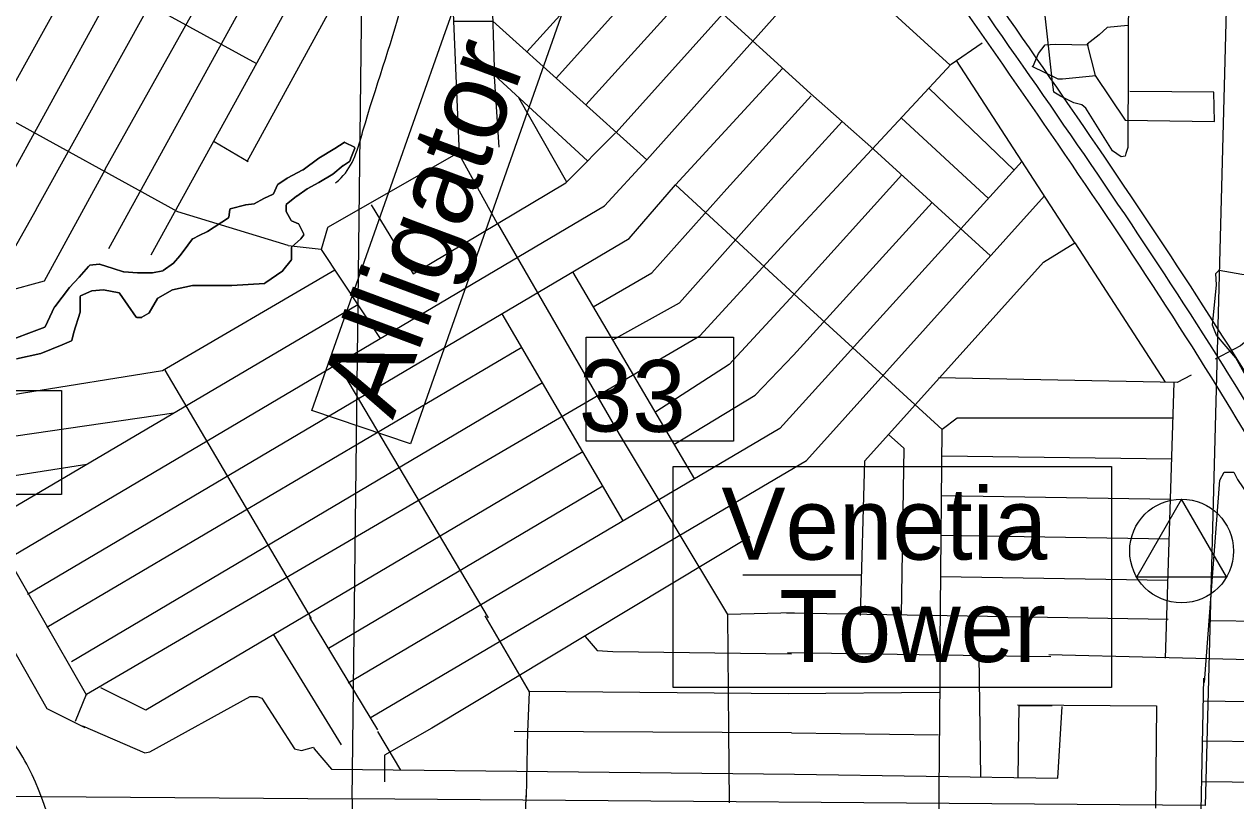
# Model space of a CAD drawing. Extents: x 408847 to 817539, y 923858 to 1151780.
# Drawn here: x 518063 to 525650, y 982290 to 987153 of the extents above; entities that cross this region are included whole.
import ezdxf

# ---------------------------------------------------------------- set-up
doc = ezdxf.new("R2010")
doc.units = 0
for name, color, linetype in [('Culture', 7, 'Continuous'), ('Interstates Related Text', 7, 'Continuous'), ('Lakes and Ponds', 7, 'Continuous'), ('Level 12', 7, 'Continuous'), ('Level 42', 7, 'Continuous'), ('Level 43', 7, 'Continuous'), ('Level 47', 7, 'Continuous'), ('Local Roads Paved', 7, 'Continuous'), ('Masks for Text', 7, 'Continuous'), ('Narrow River Creek and Branch and Slough', 7, 'Continuous'), ('Section Lines', 7, 'Continuous'), ('State Route Divided Highway Outline and Fill', 7, 'Continuous'), ('Township  and Range lines', 7, 'Continuous')]:
    doc.layers.add(name, color=color, linetype=linetype)

msp = doc.modelspace()

# ---------------------------------------------------------------- linework, layer by layer
at = {"layer": 'Culture'}
msp.add_lwpolyline([(525029.8, 983692.3), (525592, 983692), (525310.8, 984179)], close=True, dxfattribs=at)
msp.add_circle((525310.8, 983854), 325, dxfattribs=at)
at = {"layer": 'Interstates Related Text'}
msp.add_lwpolyline([(519864.5, 984733.1), (520688.1, 987071.7), (521542.7, 989472.1), (522139.9, 989235.2), (520481.4, 984525.1)], close=True, dxfattribs=at)
at = {"layer": 'Lakes and Ponds'}
for p, q in [((520066, 986413.2), (520008.2, 986374.6)), ((520131.2, 986382.9), (520070.1, 986413.4)), ((519908.3, 986314.6), (519809, 986241.8)), ((520008.1, 986374.5), (519908.6, 986314.8)), ((520101.6, 986296.1), (520107.8, 986314.6)), ((520107.9, 986314.8), (520133.1, 986377.8)), ((519808.5, 986241.5), (519709.2, 986188.5)), ((519995.1, 986215.1), (520061.2, 986268.1)), ((520061.5, 986268.3), (520100.1, 986294)), ((519708.9, 986188.3), (519650.2, 986149.1)), ((519835.5, 986122), (519908.4, 986161.7)), ((519908.5, 986161.8), (519994.7, 986214.9)), ((519621.2, 986088), (519563, 986062.1)), ((519648.8, 986147.4), (519623.3, 986090)), ((519769, 986075.4), (519835.2, 986121.8)), ((519449.6, 986022.1), (519352.7, 985996.2)), ((519502.2, 986028.7), (519450.1, 986022.2)), ((519562.7, 986062), (519503.7, 986029.2)), ((519702.4, 985983.3), (519702.4, 986020.2)), ((519703.9, 986023.3), (519768.8, 986075.3)), ((519341.9, 985941.3), (519210.7, 985856)), ((519349.8, 985992.9), (519343.7, 985944.2)), ((519735, 985923.6), (519702.9, 985981.3)), ((519780.8, 985903), (519736.9, 985921.8)), ((519814.3, 985838.1), (519782.8, 985901.1)), ((519737, 985757.3), (519795.2, 985809.1)), ((519795.7, 985809.7), (519813.9, 985834)), ((519037.7, 985702.8), (518998.2, 985656.8)), ((518471.8, 985642.1), (518466.2, 985636.5)), ((518531.8, 985649.6), (518474.2, 985643.2)), ((518619, 985623.1), (518533.4, 985649.5)), ((518685.1, 985603.3), (518619, 985623.1)), ((518997.4, 985656.1), (518932.1, 985610.3)), ((519682.8, 985610.3), (519734.8, 985675.2)), ((518930.6, 985609.7), (518865.3, 985596.6)), ((519570.4, 985530.7), (519682, 985609.5)), ((518346.4, 985503.3), (518253.7, 985384.1)), ((518415.3, 985451.3), (518485.5, 985483.2)), ((518486.7, 985483.6), (518558.6, 985490.1)), ((518559.8, 985490), (518657.3, 985470.5)), ((518899.1, 985437.5), (518990.7, 985489.8)), ((518991.8, 985490.3), (519117.1, 985516.7)), ((519117.9, 985516.7), (519363.3, 985516.7)), ((519363.6, 985516.7), (519568.3, 985530)), ((518413, 985351.1), (518413, 985447.7)), ((518659.8, 985468.9), (518764, 985319)), ((518845.5, 985344.8), (518897.6, 985436)), ((518253.2, 985383.3), (518194.3, 985258.8)), ((518373.1, 985224.3), (518412.8, 985349.9)), ((518799.4, 985317.8), (518844, 985343.3)), ((518767.3, 985317.2), (518797.4, 985317.2)), ((518300, 985144.4), (518358, 985170.1)), ((518360.3, 985172.8), (518373, 985224)), ((518167.3, 985091.3), (518299.9, 985144.3)), ((518014.8, 985058), (518166.7, 985091.1))]:
    msp.add_line(p, q, dxfattribs=at)
for points in [[(519210.4, 985855.8), (519157.4, 985829.3), (519118.3, 985809.8)], [(519116.9, 985808.6), (519057.7, 985729.5), (519037.8, 985703)], [(519735.6, 985677.7), (519735.6, 985716.2), (519735.6, 985754.3)], [(518466.1, 985636.4), (518406.3, 985569.9), (518346.6, 985503.5)], [(518864.5, 985596.5), (518771.9, 985596.5), (518771.9, 985596.5), (518685.9, 985603.2)], [(518192.1, 985256.8), (517914.5, 985151), (517775.1, 985097.9)]]:
    msp.add_lwpolyline(points, dxfattribs=at)
for centre, start, end in [((520068.3, 986409.9), 63.42357, 123.7032), ((520129.4, 986379.3), 338.2084, 63.42357), ((519910.7, 986311.4), 120.97631, 126.2674), ((520006, 986378), 300.97631, 303.7032), ((520111.6, 986313.4), 158.2084, 161.57358), ((519806.6, 986245), 298.0843, 306.2674), ((520063.7, 986265), 123.7032, 128.67368), ((520097.8, 986297.4), 303.7032, 341.57358), ((519711.1, 986185), 118.0843, 123.7032), ((519906.4, 986165.2), 298.62242, 301.6202), ((519992.6, 986218.3), 301.6202, 308.67369), ((519619.6, 986091.7), 293.97305, 336.04807), ((519652.4, 986145.8), 123.7032, 156.04807), ((519837.5, 986118.5), 118.62242, 125.00539), ((519450.6, 986018.2), 97.12852, 104.9385), ((519501.7, 986032.7), 277.12852, 299.06668), ((519564.6, 986058.5), 113.97305, 119.06668), ((519706.4, 986020.2), 128.67369, 180), ((519771.3, 986072.1), 125.00539, 128.67369), ((519339.8, 985944.7), 303.03687, 352.87848), ((519353.8, 985992.4), 104.9385, 172.87848), ((519706.4, 985983.3), 180, 209.04253), ((519208.6, 985859.4), 296.57643, 303.03687), ((519738.5, 985925.5), 209.04253, 246.79111), ((519779.2, 985899.3), 26.55367, 66.79111), ((519120.1, 985806.2), 116.57643, 143.14376), ((519792.5, 985812.1), 311.64767, 323.14376), ((519810.7, 985836.4), 323.14376, 26.55368), ((519034.6, 985705.4), 319.41276, 323.14376), ((519739.6, 985754.3), 131.64766, 180), ((518469, 985633.7), 135.01422, 138.02693), ((518474.6, 985639.3), 96.34331, 135.01422), ((518532.2, 985645.7), 72.88927, 96.34331), ((518620.2, 985627), 252.88928, 253.29293), ((518995.2, 985659.4), 305.00539, 319.41276), ((519731.6, 985677.7), 321.35407, 360), ((518686.2, 985607.1), 253.29292, 265.59912), ((518864.5, 985600.5), 270, 281.3154), ((518929.8, 985613.6), 281.3154, 305.00538), ((519679.7, 985612.8), 305.231, 321.35407), ((518349.6, 985500.9), 138.02693, 142.1388), ((518487.1, 985479.6), 95.19699, 114.45467), ((518559, 985486.1), 78.6846, 95.197), ((518992.7, 985486.4), 101.8944, 119.75714), ((519117.9, 985512.7), 90, 101.89439), ((519363.3, 985520.7), 270, 273.69321), ((519568.1, 985534), 273.69321, 305.23099), ((518417, 985447.7), 114.45467, 180), ((518656.5, 985466.6), 34.81116, 78.6846), ((518901.1, 985434), 119.75714, 150.26737), ((518256.9, 985381.6), 142.1388, 154.66483), ((518409, 985351.1), 342.4826, 0), ((518767.3, 985321.2), 214.81116, 270), ((518842.1, 985346.8), 299.75713, 330.26737), ((518190.7, 985260.6), 290.86392, 334.66483), ((518797.4, 985321.2), 270, 299.75714), ((518356.4, 985173.8), 293.97305, 345.97045), ((518376.9, 985223.1), 162.4826, 165.97045), ((518298.4, 985148), 291.81122, 293.97305), ((518165.9, 985095), 282.27068, 291.81122)]:
    msp.add_arc(centre, 4, start, end, dxfattribs=at)
for points in [[(522834.5, 969029), (522540.6, 969713.8), (522501.5, 969819.9), (521628.5, 971682.6), (520802.8, 973471.2), (519866.3, 975346.3), (518794.6, 977226.3), (517825.7, 978676.4), (517596.6, 979231), (516532.7, 981077.1), (515387.4, 982927.6), (514183.9, 984684.8), (513130.5, 986303.2), (512257.3, 988120.4), (511945.3, 988922.7), (511365.8, 990438.3)], [(514402.4, 985713.7), (514434.4, 985622.6), (514306.1, 985447.8), (514767, 984765.8), (514878, 984725.1), (515089.5, 984857.5), (515284.7, 984614.5), (516404.4, 983117.5), (516386.4, 982778.2), (516095.6, 982991.8), (515993.8, 982926.6), (516116.7, 982544.5), (516892.9, 981433.1), (517602.6, 980481.9), (518135.6, 979581.9), (518194.5, 979461.7), (519197.1, 977669.9), (520386.3, 975841), (521513.3, 973916.7), (521690.9, 973713.8), (522120.9, 973517.2), (522258, 973216)], [(523363, 974224.1), (523182.4, 974269.3), (522467, 974805), (522157.4, 975203.4), (521785.2, 975412.4), (521426.1, 975824), (521388.1, 976334.1), (521236.8, 976718.9), (521008.3, 976993.2), (520832, 977502.7), (520292.5, 978670.1), (519810.1, 979275.9), (519555.9, 979760.4), (518711.8, 981143.7), (518365.6, 981737.1), (518090, 982497.6), (517872.9, 982829)]]:
    msp.add_spline(points, degree=3, dxfattribs=at)
at = {"layer": 'Level 12'}
for p, q in [((520008.2, 986374.6), (520066, 986413.2)), ((520070.1, 986413.4), (520131.2, 986382.9)), ((519809, 986241.8), (519908.3, 986314.6)), ((519908.6, 986314.8), (520008.1, 986374.5)), ((520107.8, 986314.6), (520101.6, 986296.1)), ((520133.1, 986377.8), (520107.9, 986314.8)), ((519709.2, 986188.5), (519808.5, 986241.5)), ((520061.2, 986268.1), (519995.1, 986215.1)), ((520100.1, 986294), (520061.5, 986268.3)), ((519650.2, 986149.1), (519708.9, 986188.3)), ((519908.4, 986161.7), (519835.5, 986122)), ((519994.7, 986214.9), (519908.5, 986161.8)), ((519563, 986062.1), (519621.2, 986088)), ((519623.3, 986090), (519648.8, 986147.4)), ((519835.2, 986121.8), (519769, 986075.4)), ((519352.7, 985996.2), (519449.6, 986022.1)), ((519450.1, 986022.2), (519502.2, 986028.7)), ((519503.7, 986029.2), (519562.7, 986062)), ((519702.4, 986020.2), (519702.4, 985983.3)), ((519768.8, 986075.3), (519703.9, 986023.3)), ((519210.7, 985856), (519341.9, 985941.3)), ((519343.7, 985944.2), (519349.8, 985992.9)), ((519702.9, 985981.3), (519735, 985923.6)), ((519736.9, 985921.8), (519780.8, 985903)), ((519782.8, 985901.1), (519814.3, 985838.1)), ((519795.2, 985809.1), (519737, 985757.3)), ((519813.9, 985834), (519795.7, 985809.7)), ((518998.2, 985656.8), (519037.7, 985702.8)), ((518466.2, 985636.5), (518471.8, 985642.1)), ((518474.2, 985643.2), (518531.8, 985649.6)), ((518533.4, 985649.5), (518619, 985623.1)), ((518619, 985623.1), (518685.1, 985603.3)), ((518932.1, 985610.3), (518997.4, 985656.1)), ((519734.8, 985675.2), (519682.8, 985610.3)), ((518865.3, 985596.6), (518930.6, 985609.7)), ((519682, 985609.5), (519570.4, 985530.7)), ((518253.7, 985384.1), (518346.4, 985503.3)), ((518485.5, 985483.2), (518415.3, 985451.3)), ((518558.6, 985490.1), (518486.7, 985483.6)), ((518657.3, 985470.5), (518559.8, 985490)), ((518990.7, 985489.8), (518899.1, 985437.5)), ((519117.1, 985516.7), (518991.8, 985490.3)), ((519363.3, 985516.7), (519117.9, 985516.7)), ((519568.3, 985530), (519363.6, 985516.7)), ((518413, 985447.7), (518413, 985351.1)), ((518764, 985319), (518659.8, 985468.9)), ((518897.6, 985436), (518845.5, 985344.8)), ((518194.3, 985258.8), (518253.2, 985383.3)), ((518412.8, 985349.9), (518373.1, 985224.3)), ((518844, 985343.3), (518799.4, 985317.8)), ((518797.4, 985317.2), (518767.3, 985317.2)), ((518358, 985170.1), (518300, 985144.4)), ((518373, 985224), (518360.3, 985172.8)), ((518299.9, 985144.3), (518167.3, 985091.3)), ((518166.7, 985091.1), (518014.8, 985058))]:
    msp.add_line(p, q, dxfattribs=at)
for points in [[(519118.3, 985809.8), (519157.4, 985829.3), (519210.4, 985855.8)], [(519037.8, 985703), (519057.7, 985729.5), (519116.9, 985808.6)], [(519735.6, 985754.3), (519735.6, 985716.2), (519735.6, 985677.7)], [(518346.6, 985503.5), (518406.3, 985569.9), (518466.1, 985636.4)], [(518685.9, 985603.2), (518771.9, 985596.5), (518771.9, 985596.5), (518864.5, 985596.5)], [(517775.1, 985097.9), (517914.5, 985151), (518192.1, 985256.8)]]:
    msp.add_lwpolyline(points, dxfattribs=at)
for centre, start, end in [((520068.3, 986409.9), 63.42357, 123.7032), ((520129.4, 986379.3), 338.2084, 63.42357), ((519910.7, 986311.4), 120.97631, 126.2674), ((520006, 986378), 300.97631, 303.7032), ((520111.6, 986313.4), 158.2084, 161.57358), ((519806.6, 986245), 298.0843, 306.2674), ((520063.7, 986265), 123.7032, 128.67368), ((520097.8, 986297.4), 303.7032, 341.57358), ((519711.1, 986185), 118.0843, 123.7032), ((519906.4, 986165.2), 298.62242, 301.6202), ((519992.6, 986218.3), 301.6202, 308.67368), ((519619.6, 986091.7), 293.97305, 336.04807), ((519652.4, 986145.8), 123.7032, 156.04807), ((519837.5, 986118.5), 118.62242, 125.00538), ((519450.6, 986018.2), 97.12852, 104.9385), ((519501.7, 986032.7), 277.12852, 299.06668), ((519564.6, 986058.5), 113.97305, 119.06668), ((519706.4, 986020.2), 128.67368, 180), ((519771.3, 986072.1), 125.00538, 128.67368), ((519339.8, 985944.7), 303.03687, 352.87848), ((519353.8, 985992.4), 104.9385, 172.87848), ((519706.4, 985983.3), 180, 209.04253), ((519208.6, 985859.4), 296.57643, 303.03687), ((519738.5, 985925.5), 209.04253, 246.79111), ((519779.2, 985899.3), 26.55367, 66.79111), ((519120.1, 985806.2), 116.57643, 143.14376), ((519792.5, 985812.1), 311.64766, 323.14376), ((519810.7, 985836.4), 323.14376, 26.55367), ((519034.6, 985705.4), 319.41276, 323.14376), ((519739.6, 985754.3), 131.64766, 180), ((518469, 985633.7), 135.01422, 138.02693), ((518474.6, 985639.3), 96.34331, 135.01422), ((518532.2, 985645.7), 72.88927, 96.34331), ((518620.2, 985627), 252.88927, 253.29293), ((518995.2, 985659.4), 305.00538, 319.41276), ((519731.6, 985677.7), 321.35407, 0), ((518686.2, 985607.1), 253.29293, 265.59912), ((518864.5, 985600.5), 270, 281.3154), ((518929.8, 985613.6), 281.3154, 305.00538), ((519679.7, 985612.8), 305.231, 321.35407), ((518349.6, 985500.9), 138.02693, 142.1388), ((518487.1, 985479.6), 95.19699, 114.45467), ((518559, 985486.1), 78.6846, 95.19699), ((518992.7, 985486.4), 101.89439, 119.75714), ((519117.9, 985512.7), 90, 101.89439), ((519363.3, 985520.7), 270, 273.69321), ((519568.1, 985534), 273.69321, 305.231), ((518417, 985447.7), 114.45467, 180), ((518656.5, 985466.6), 34.81116, 78.6846), ((518901.1, 985434), 119.75714, 150.26737), ((518256.9, 985381.6), 142.1388, 154.66483), ((518409, 985351.1), 342.4826, 0), ((518767.3, 985321.2), 214.81116, 270), ((518842.1, 985346.8), 299.75714, 330.26737), ((518190.7, 985260.6), 290.86392, 334.66483), ((518797.4, 985321.2), 270, 299.75714), ((518356.4, 985173.8), 293.97305, 345.97045), ((518376.9, 985223.1), 162.4826, 165.97045), ((518298.4, 985148), 291.81122, 293.97305), ((518165.9, 985095), 282.27068, 291.81122)]:
    msp.add_arc(centre, 4, start, end, dxfattribs=at)
at = {"layer": 'Local Roads Paved'}
for p, q in [((520173.1, 988623.5), (518591.4, 985745.7)), ((516828, 988387.1), (519517.5, 986907.7)), ((517638.4, 986127.1), (518902.5, 988406.7)), ((517871.1, 986008.2), (519186.9, 988401.8)), ((518138.4, 985993.4), (519471.3, 988396.9)), ((518569.1, 986246), (519770.5, 988392)), ((521210.8, 986979.6), (522384.1, 988283.4)), ((521393.2, 986815.2), (522567.3, 988116.6)), ((520143.4, 988043.7), (518856.3, 985707.4)), ((521594.1, 987985.2), (522987, 986719.5)), ((520719.4, 987932.5), (520785.8, 986339)), ((521579.4, 986647.6), (522761.8, 987951.8)), ((521769.3, 986474.8), (522943.3, 987783.6)), ((520227.5, 987701.3), (519456.5, 986291.5)), ((523861.5, 986896.7), (523103.8, 987588.8)), ((524641.3, 985784.6), (523900.2, 986925.5)), ((519024.1, 985979.1), (517362.8, 986893.8)), ((521038, 986383.3), (521003.3, 986888.6)), ((521007, 986834.4), (521590.1, 986296.8)), ((521158.5, 986694.7), (521459.2, 986165.8)), ((522462.8, 986121.8), (522991.2, 986705.1)), ((524262.6, 986239.6), (523727.2, 986752.4)), ((522804.4, 986126.8), (523184.4, 986544.3)), ((524101, 986061.3), (523555.3, 986567.5)), ((519465.2, 986291.8), (519252.3, 986415.7)), ((520785.4, 986349.2), (519963, 985880)), ((520786.3, 986337.2), (521025.4, 985905)), ((521961.1, 986303.7), (521695.8, 986016.7)), ((524311.9, 986296.3), (522794.8, 984622.1)), ((522883.6, 985463.1), (523557.8, 986209.2)), ((517741.9, 983677.5), (521695.8, 986016.7)), ((522881.1, 985081.1), (523747.9, 986036.6)), ((518138.4, 985993.4), (517841.4, 985469.6)), ((519715.4, 985766.3), (519024.8, 985978.8)), ((519961.2, 985877.6), (519922.1, 985742.7)), ((521026, 985905.4), (521789.5, 984586.4)), ((518082.5, 983584.8), (521850.9, 985811.4)), ((519922.1, 985742.3), (519716.1, 985766.1)), ((519921.6, 985742.4), (520291.3, 985185.8)), ((521496.4, 985601.9), (522259.8, 984304.1)), ((517780.5, 984000.9), (520151.8, 985397.7)), ((521814.1, 984043.2), (521056.8, 985339.3)), ((518205.2, 983377.8), (521178.1, 985131.6)), ((520023.1, 985031.2), (520968.7, 983436.3)), ((518943.9, 984986.6), (519859.7, 983431.3)), ((521309.2, 984907.2), (518358.7, 983159.9)), ((525209.5, 983182.1), (525264.9, 984910)), ((517230.3, 984462.8), (518998.8, 984718.5)), ((522794.8, 984622.1), (520091.4, 983026.2)), ((520235, 982813.2), (522961.5, 984421.1)), ((525249.5, 984430), (523809.3, 984447.3)), ((517486.4, 984247.5), (518455.8, 984398.7)), ((519967.6, 983244.7), (521685.6, 984263.1)), ((523806.3, 984202), (525241.5, 984179.3)), ((522606.3, 983942.5), (520616.2, 982744.4)), ((517962.4, 983808), (518452.8, 982951.9)), ((522563.4, 983705.8), (523306.3, 983705.8)), ((523800, 983694.7), (525225.2, 983672.2)), ((519848.8, 983437.3), (520274.6, 982733.9)), ((522467.2, 983457.9), (522883.6, 983468.1)), ((522836.6, 983466.3), (525226.2, 983427.3)), ((526396, 983405), (525482.5, 983416.1)), ((519621.1, 983333.8), (520046.9, 982640.4)), ((523797.9, 983273), (523783.1, 981648.4)), ((522842.5, 983218.5), (524491, 983193.7)), ((524040.5, 983198.7), (524050.8, 982438)), ((526505.7, 983154.2), (524478.7, 983204.4)), ((521222.2, 982976.7), (522847.4, 982960.9)), ((522847.4, 982960.9), (523793, 982970.8)), ((524535.2, 982430.6), (524562.3, 982879.3)), ((520274.6, 982724.6), (520418.2, 982481.9)), ((522868.7, 982714.7), (521131, 982724.6)), ((521215.2, 982729.6), (521205.3, 982313.5)), ((522472.7, 982729), (522477.9, 982277.4)), ((522868.7, 982714.7), (523788, 982703.4)), ((525436.8, 982665.4), (526344.7, 982654.2)), ((522887, 982455.7), (524535.2, 982430.6)), ((526606.6, 982392.3), (525434.5, 982408.9))]:
    msp.add_line(p, q, dxfattribs=at)
for points in [[(521831.8, 988786.3), (520976.9, 987843.3), (521006.1, 986879.4)], [(520751.1, 987171.5), (520997.7, 987171.5), (521961.1, 986303.7), (523355.3, 987867.1)], [(524978.5, 987467), (524974.3, 986381.2), (524961.7, 986343.7), (524957.6, 986327), (524932.6, 986322.8), (524878.3, 986360.4), (524711.5, 986627.4), (524686.5, 986648.3), (524636.5, 986660.8), (524553, 986702.5), (524511.3, 986727.5), (524503, 986790.1), (524427.2, 987472.6)], [(524974.3, 987144.8), (524845, 987132.3), (524794.9, 987086.4), (524719.9, 987028), (524769.9, 986831.9), (524957.6, 986552.3), (525516.4, 986544), (525512.2, 986727.5), (524986.8, 986731.7)], [(522873.7, 985834.6), (523867.1, 986902.8), (524062, 987036.5)], [(524382.1, 986890.3), (524415.4, 986969.5), (524457.1, 987023.8), (524519.7, 987028), (524728.2, 987023.8)], [(522141, 986146.6), (522811.9, 986876.2), (522814.6, 986876.2)], [(524373.7, 986890.3), (524536.4, 986811), (524565.6, 986811), (524774.1, 986831.9)], [(524114.9, 985703.3), (523382.5, 986368.4), (522987, 986719.5)], [(520236, 986021.8), (520498.4, 985590.8), (521453.8, 986160.5), (521765.7, 986472.5)], [(518569.1, 986242.3), (518187.9, 985543.9), (517697.8, 985410.2), (517588.9, 985434.9), (517306.7, 985509.2), (516851.3, 985722.2), (516994.8, 986004.6)], [(521626.1, 985383.8), (521992.5, 985596.8), (522462.8, 986121.8)], [(521749.9, 985175.8), (522165.7, 985408.6), (522804.4, 986126.8)], [(521850.9, 985811.4), (522141, 986146.6), (522883.6, 985463.1), (522477.6, 985022.3), (522017.2, 984725.1)], [(522961.5, 984421.1), (524452.2, 986078.3)], [(525946, 985960.2), (525887.6, 985751.5), (525866.7, 985509.5), (525875.1, 985401), (525887.6, 985255), (525854.2, 984988), (525829.2, 984921.2), (525733.3, 984912.9), (525649.9, 985063.1), (525528.9, 985204.9), (525503.9, 985267.5), (525528.9, 985522), (525524.8, 985593), (525545.6, 985613.8), (525687.4, 985588.8), (525729.1, 985584.6), (525724.9, 985221.6), (525704.1, 985159), (525679.1, 985138.2), (525520.6, 985054.7)], [(518383.4, 982788.4), (518452.8, 982956.8), (522294.4, 985200.6), (522873.7, 985834.6)], [(523298.9, 983449.6), (523326.8, 984419.3), (524446.4, 985662.1), (524641.3, 985784.6), (525208.3, 984911.1)], [(520007.7, 985613.3), (518929, 984981.6), (517161.6, 984699.3), (517008.2, 984684.4), (516958.7, 984639.9), (516948.8, 984496.2), (516993.3, 984357.5), (517087.4, 984263.4), (517745.8, 983674), (517879.5, 983436.3)], [(523797.9, 983273), (523811.4, 984614.2), (522883.6, 985463.1)], [(522131.1, 984522), (522641, 984829.1), (522881.1, 985081.1)], [(525371, 984954.3), (525281.9, 984909.7), (523789.1, 984937.6)], [(525257.7, 984686.7), (523906.1, 984686.7), (523811.4, 984614.2)], [(521789.5, 984586.4), (522467.7, 983457.1), (522472.7, 982729)], [(523474.7, 984583.6), (523571.8, 984497.2), (523555.3, 983454.6)], [(521561.5, 984475.4), (518824.1, 982857.9), (518541.9, 982996.6)], [(525454.6, 983031.6), (525549.3, 984296.7), (525577.1, 984346.8), (525638.4, 984346.8), (525660.7, 984302.2), (526139.7, 983600)], [(525233.4, 983928.6), (523804.7, 983951.3)], [(517878.5, 983437.3), (518205.2, 982867.7), (518442.9, 982748.8)], [(520947.9, 983447.2), (521225.1, 982971.7), (521215.2, 982719.1)], [(521576.6, 983319.5), (521650.9, 983230.3), (521749.9, 983225.4), (522868.7, 983210.5)], [(525447.9, 983057.7), (525420.1, 981709), (525280.8, 981714.6), (525258.5, 980237.7)], [(518428, 982759.3), (518819.1, 982590.9), (518848.8, 982595.8), (519477.5, 982942.5), (519522.1, 982942.5), (519551.8, 982932.6), (519754.8, 982615.6), (519799.3, 982605.7), (519873.6, 982625.5), (519878.5, 982615.6), (519987.4, 982486.9), (522887, 982455.7)], [(525447.9, 982916.2), (527882.1, 982877.2), (528049.3, 982866), (528182.9, 982838.1), (528266.5, 982765.7), (528355.6, 982648.7), (528422.5, 982559.5), (528483.7, 982509.3), (528578.4, 982487), (529909.7, 982459.2)], [(524283.7, 982890.5), (525152.7, 982884.9), (525147.1, 982244)], [(524288, 982434.4), (524293, 982886.6), (524500.9, 982886.6)], [(520616.2, 982744.4), (520319.1, 982576), (520319.1, 982407.6)], [(521203.8, 982322), (521184, 981499.8), (521021.6, 981311.1)]]:
    msp.add_lwpolyline(points, dxfattribs=at)
for centre, start, end in [((520789.8, 986339.2), 182.38476, 208.95561), ((519026, 985982.6), 241.16436, 252.88927), ((519965, 985876.5), 119.7061, 163.86842), ((519716.5, 985770.1), 252.88927, 263.41482)]:
    msp.add_arc(centre, 4, start, end, dxfattribs=at)
at = {"layer": 'Masks for Text'}
for points in [[(521581.7, 985193.9), (522503.7, 985193.9), (522503.7, 984541.7), (521581.7, 984541.7)], [(517470.7, 984859.9), (518297.3, 984859.9), (518297.3, 984207.7), (517470.7, 984207.7)], [(522127.2, 984382.7), (524872.4, 984382.7), (524872.4, 982998.7), (522127.2, 982998.7)]]:
    msp.add_lwpolyline(points, close=True, dxfattribs=at)
at = {"layer": 'Narrow River Creek and Branch and Slough'}
msp.add_spline([(520013.1, 986160.1), (520047.3, 986190.3), (520184, 986484.6), (520427.3, 987279.6), (520679.3, 988190.3), (521141.6, 989045.6), (521300.6, 989370), (521528.3, 989562.1), (521553.7, 990134.9), (521936.1, 990378.6)], degree=3, dxfattribs=at)
at = {"layer": 'Section Lines'}
for p, q in [((520116.5, 982302.5), (520180.4, 987527.1)), ((525594.7, 987439.3), (525457.8, 982261.1)), ((520116.5, 982302.5), (520051.6, 976996.6))]:
    msp.add_line(p, q, dxfattribs=at)
at = {"layer": 'State Route Divided Highway Outline and Fill'}
for points in [[(526564.3, 980549.4), (526536.3, 983066.1), (526403.2, 983347.3), (523797.4, 987465.2)], [(523928.4, 987443.8), (526491, 983395.6), (526636, 983089.1), (526670.8, 979973.2)], [(524012.8, 987497.3), (526578.7, 983443.9), (526735.8, 983112.1), (526764.1, 980570.6)]]:
    msp.add_spline(points, degree=3, dxfattribs=at)
at = {"layer": 'Township  and Range lines'}
for p in [(514856.4, 982343.2), (525457.5, 982261.1)]:
    msp.add_line(p, (520116.5, 982302.5), dxfattribs=at)

# ---------------------------------------------------------------- texts
at = {"layer": 'Level 42'}
msp.add_text('Alligator', height=500, rotation=69.59959, dxfattribs=at).set_placement((520371.2, 984671.7))
at = {"layer": 'Level 43'}
msp.add_text('33', height=450, rotation=359.65045, dxfattribs=at).set_placement((521535, 984603.4))
at = {"layer": 'Level 47'}
for s, p in [('Venetia', (522429, 983800.2)), ('Tower', (522790, 983159.1))]:
    msp.add_text(s, height=450, rotation=0.00001, dxfattribs=at).set_placement(p)

doc.saveas('drawing.dxf')
